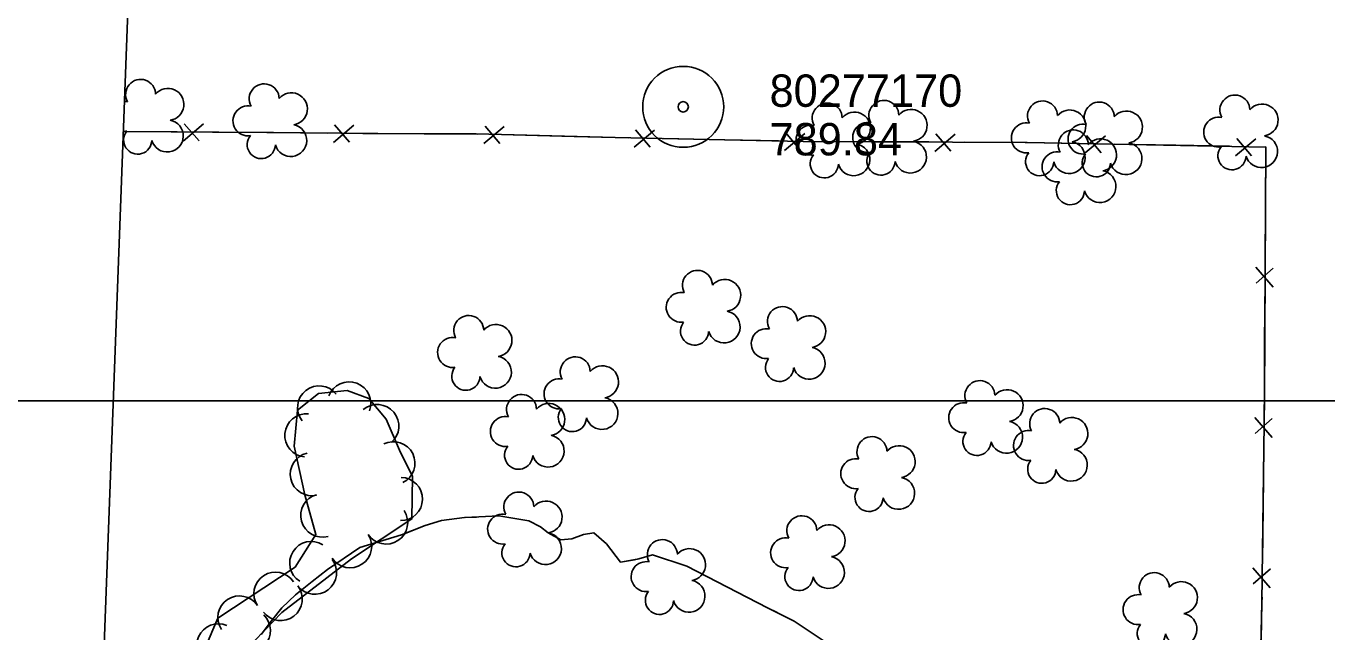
# Model space of a CAD drawing. Extents: x 591954 to 597000, y 198576 to 213500.
# Drawn here: x 593678.3 to 593919.4, y 211957.1 to 212069.4 of the extents above; entities that cross this region are included whole.
import ezdxf

# ---------------------------------------------------------------- set-up
doc = ezdxf.new("R2010")
doc.units = 0
for name, color, linetype in [('Level 10', 7, 'Continuous'), ('Level 15', 7, 'Continuous'), ('Level 18', 7, 'Continuous'), ('Level 19', 7, 'Continuous'), ('Level 4', 7, 'Continuous'), ('Level 6', 7, 'Continuous')]:
    doc.layers.add(name, color=color, linetype=linetype)

msp = doc.modelspace()

# ---------------------------------------------------------------- linework, layer by layer
at = {"layer": 'Level 10'}
msp.add_line((593000, 212000), (595000, 212000), dxfattribs=at)
msp.add_line((593000, 212000), (595000, 212000), dxfattribs=at)
at = {"layer": 'Level 15'}
for p, q in [((593707.43, 212048.1), (593711.17, 212051.32)), ((593707.63, 212051.34), (593710.4, 212048.15)), ((593735.29, 212047.87), (593739.04, 212051.07)), ((593735.49, 212051.11), (593738.25, 212047.91)), ((593763.12, 212047.67), (593766.92, 212050.81)), ((593763.37, 212050.9), (593766.09, 212047.66)), ((593790.98, 212046.98), (593794.76, 212050.14)), ((593791.22, 212050.22), (593793.95, 212046.99)), ((593818.83, 212046.39), (593822.61, 212049.55)), ((593819.07, 212049.63), (593821.8, 212046.4)), ((593846.72, 212046.21), (593850.45, 212049.43)), ((593846.9, 212049.45), (593849.69, 212046.27)), ((593874.55, 212045.93), (593878.33, 212049.1)), ((593874.78, 212049.16), (593877.52, 212045.94)), ((593902.41, 212045.39), (593906.19, 212048.56)), ((593902.64, 212048.63), (593905.37, 212045.4)), ((593906.17, 212024.76), (593909.39, 212021.03)), ((593909.41, 212024.57), (593906.22, 212021.8)), ((593906, 211996.91), (593909.19, 211993.16)), ((593909.24, 211996.7), (593906.03, 211993.95)), ((593905.65, 211969.05), (593908.85, 211965.3)), ((593908.89, 211968.85), (593905.69, 211966.09))]:
    msp.add_line(p, q, dxfattribs=at)
for points in [[(593696.33, 212049.92), (593722.94, 212049.73), (593743.51, 212049.52), (593761.72, 212049.44), (593787.45, 212048.8), (593822.3, 212048.06), (593863.81, 212047.87), (593908.03, 212047.02), (593907.78, 212000.6), (593907.31, 211962.61), (593906.09, 211908.2), (593906.06, 211854.35), (593906.08, 211804.73), (593906.2, 211772.74), (593905.77, 211749.93), (593836.51, 211751.46), (593804.93, 211753), (593770.43, 211752.81), (593758.51, 211750.31), (593757.17, 211772.15)], [(593696.33, 212049.92), (593706.29, 212049.85)], [(593712.87, 212049.8), (593722.94, 212049.73), (593724.19, 212049.72)], [(593724.19, 212049.72), (593734.15, 212049.62)], [(593740.73, 212049.55), (593743.51, 212049.52), (593752.05, 212049.49)], [(593752.05, 212049.49), (593761.72, 212049.44), (593762, 212049.43)], [(593768.58, 212049.27), (593779.9, 212048.99)], [(593779.9, 212048.99), (593787.45, 212048.8), (593789.85, 212048.75)], [(593796.44, 212048.61), (593807.75, 212048.37)], [(593807.75, 212048.37), (593817.71, 212048.15)], [(593824.29, 212048.05), (593835.61, 212048)], [(593835.61, 212048), (593845.57, 212047.96)], [(593852.15, 212047.93), (593863.47, 212047.88)], [(593863.47, 212047.88), (593863.81, 212047.87), (593873.43, 212047.69)], [(593880.01, 212047.56), (593891.33, 212047.35)], [(593891.33, 212047.35), (593901.28, 212047.15)], [(593907.86, 212047.03), (593908.03, 212047.02), (593907.97, 212035.87)], [(593907.97, 212035.87), (593907.92, 212025.91)], [(593907.88, 212019.33), (593907.82, 212008.01)], [(593907.82, 212008.01), (593907.78, 212000.6), (593907.75, 211998.05)], [(593907.67, 211991.47), (593907.53, 211980.15)], [(593907.53, 211980.15), (593907.41, 211970.19)], [(593907.33, 211963.61), (593907.31, 211962.61), (593907.08, 211952.3)]]:
    msp.add_lwpolyline(points, dxfattribs=at)
at = {"layer": 'Level 18'}
msp.add_lwpolyline([(593719.02, 211953.8), (593725.69, 211960.77), (593738.62, 211970.7), (593749.8, 211978.09), (593749.93, 211985.97), (593747.5, 211990.82), (593745.03, 211996.58), (593741.8, 212000.4), (593737.83, 212001.88), (593732.5, 212001.31), (593728.59, 211998.27), (593727.96, 211991.55), (593729.99, 211982.56), (593732.01, 211975.21), (593728.2, 211969.16), (593713.84, 211959.68), (593711.49, 211954.23)], dxfattribs=at)
for centre, radius, start, end in [((593699.54, 212056.78), 2.78, 1.3946, 209.1675), ((593722.43, 212055.95), 2.78, 1.3946, 209.1675), ((593704.58, 212054.92), 2.97, 278.4237, 139.6575), ((593727.47, 212054.1), 2.97, 278.4237, 139.6575), ((593902.3, 212053.88), 2.78, 1.3946, 209.1675), ((593696.54, 212052.7), 2.78, 78.0716, 90.0804), ((593719.43, 212051.88), 2.78, 78.0716, 279.0826), ((593826.76, 212052.39), 2.78, 1.3946, 209.1675), ((593837.26, 212052.88), 2.78, 1.3946, 209.1675), ((593842.3, 212051.03), 2.97, 278.4237, 139.6575), ((593866.66, 212052.78), 2.78, 1.3946, 209.1675), ((593871.7, 212050.92), 2.97, 278.4237, 139.6575), ((593877.17, 212052.58), 2.78, 1.3946, 209.1675), ((593907.34, 212052.02), 2.97, 278.4237, 139.6575), ((593704.47, 212049.07), 2.97, 196.0745, 79.0477), ((593831.8, 212050.53), 2.97, 278.4237, 139.6575), ((593834.26, 212048.81), 2.78, 78.0716, 279.0826), ((593863.66, 212048.71), 2.78, 78.0716, 279.0826), ((593882.21, 212050.72), 2.97, 278.4237, 139.6575), ((593899.3, 212049.8), 2.78, 78.0716, 279.0826), ((593696.54, 212052.7), 2.78, 265.6477, 279.0826), ((593699, 212048.31), 2.61, 140.7797, 358.7123), ((593721.89, 212047.48), 2.61, 140.7797, 358.7123), ((593727.36, 212048.24), 2.97, 196.0745, 79.0477), ((593823.76, 212048.31), 2.78, 78.0716, 279.0826), ((593872.36, 212047.42), 2.78, 1.3946, 209.1675), ((593874.17, 212048.5), 2.78, 78.0716, 279.0826), ((593907.23, 212046.17), 2.97, 196.0745, 79.0477), ((593831.69, 212044.67), 2.97, 196.0745, 79.0477), ((593842.19, 212045.17), 2.97, 196.0745, 79.0477), ((593871.59, 212045.07), 2.97, 196.0745, 79.0477), ((593877.4, 212045.56), 2.97, 278.4237, 139.6575), ((593882.1, 212044.87), 2.97, 196.0745, 79.0477), ((593901.76, 212045.4), 2.61, 140.7797, 358.7123), ((593826.22, 212043.91), 2.61, 140.7797, 358.7123), ((593836.72, 212044.41), 2.61, 140.7797, 358.7123), ((593866.12, 212044.31), 2.61, 140.7797, 358.7123), ((593869.36, 212043.34), 2.78, 78.0716, 279.0826), ((593876.63, 212044.1), 2.61, 140.7797, 358.7123), ((593877.29, 212039.71), 2.97, 196.0745, 79.0477), ((593871.82, 212038.94), 2.61, 140.7797, 358.7123), ((593802.71, 212021.38), 2.78, 1.3946, 209.1675), ((593807.76, 212019.52), 2.97, 278.4237, 139.6575), ((593799.71, 212017.31), 2.78, 78.0716, 279.0826), ((593760.34, 212013.01), 2.78, 1.3946, 209.1675), ((593807.65, 212013.67), 2.97, 196.0745, 79.0477), ((593818.47, 212014.66), 2.78, 1.3946, 209.1675), ((593823.51, 212012.8), 2.97, 278.4237, 139.6575), ((593765.38, 212011.16), 2.97, 278.4237, 139.6575), ((593802.18, 212012.91), 2.61, 140.7797, 358.7123), ((593815.47, 212010.58), 2.78, 78.0716, 279.0826), ((593757.34, 212008.94), 2.78, 78.0716, 279.0826), ((593765.27, 212005.3), 2.97, 196.0745, 79.0477), ((593780.07, 212005.36), 2.78, 1.3946, 209.1675), ((593823.4, 212006.95), 2.97, 196.0745, 79.0477), ((593759.8, 212004.54), 2.61, 140.7797, 358.7123), ((593785.12, 212003.5), 2.97, 278.4237, 139.6575), ((593817.93, 212006.18), 2.61, 140.7797, 358.7123), ((593777.07, 212001.28), 2.78, 78.0716, 279.0826), ((593855.05, 212000.94), 2.78, 1.3946, 209.1675), ((593770.12, 211998.38), 2.78, 1.3946, 209.1675), ((593860.09, 211999.08), 2.97, 278.4237, 139.6575), ((593775.16, 211996.52), 2.97, 278.4237, 139.6575), ((593779.54, 211996.88), 2.61, 140.7797, 358.7123), ((593785.01, 211997.65), 2.97, 196.0745, 79.0477), ((593852.05, 211996.86), 2.78, 78.0716, 279.0826), ((593867.06, 211995.78), 2.78, 1.3946, 209.1675), ((593767.12, 211994.3), 2.78, 78.0716, 279.0826), ((593859.98, 211993.23), 2.97, 196.0745, 79.0477), ((593872.1, 211993.92), 2.97, 278.4237, 139.6575), ((593775.05, 211990.67), 2.97, 196.0745, 79.0477), ((593854.51, 211992.46), 2.61, 140.7797, 358.7123), ((593864.06, 211991.7), 2.78, 78.0716, 279.0826), ((593769.58, 211989.9), 2.61, 140.7797, 358.7123), ((593835.05, 211990.56), 2.78, 1.3946, 209.1675), ((593840.09, 211988.7), 2.97, 278.4237, 139.6575), ((593832.05, 211986.48), 2.78, 78.0716, 279.0826), ((593866.52, 211987.3), 2.61, 140.7797, 358.7123), ((593871.99, 211988.07), 2.97, 196.0745, 79.0477), ((593839.98, 211982.84), 2.97, 196.0745, 79.0477), ((593769.62, 211980.3), 2.78, 1.3946, 209.1675), ((593834.51, 211982.08), 2.61, 140.7797, 358.7123), ((593745.02, 211977.44), 4, 213.4593, 33.444), ((593774.66, 211978.44), 2.97, 278.4237, 139.6575), ((593766.62, 211976.22), 2.78, 78.0716, 279.0826), ((593822.06, 211975.9), 2.78, 1.3946, 209.1675), ((593827.1, 211974.04), 2.97, 278.4237, 139.6575), ((593738.35, 211973.03), 4, 213.4593, 33.444), ((593774.55, 211972.59), 2.97, 196.0745, 79.0477), ((593796.21, 211971.48), 2.78, 1.3946, 209.1675), ((593819.06, 211971.82), 2.78, 78.0716, 279.0826), ((593769.08, 211971.82), 2.61, 140.7797, 358.7123), ((593801.25, 211969.62), 2.97, 278.4237, 139.6575), ((593731.84, 211968.13), 4, 217.534, 37.5187), ((593793.21, 211967.4), 2.78, 78.0716, 279.0826), ((593826.99, 211968.18), 2.97, 196.0745, 79.0477), ((593821.52, 211967.42), 2.61, 140.7797, 358.7123), ((593887.36, 211965.36), 2.78, 1.3946, 209.1675), ((593725.5, 211963.26), 4, 217.534, 37.5187), ((593795.67, 211963), 2.61, 140.7797, 358.7123), ((593801.14, 211963.77), 2.97, 196.0745, 79.0477), ((593892.4, 211963.5), 2.97, 278.4237, 139.6575), ((593884.36, 211961.28), 2.78, 78.0716, 279.0826), ((593719.59, 211957.42), 4, 226.2598, 46.2444), ((593892.29, 211957.64), 2.97, 196.0745, 79.0477), ((593886.82, 211956.88), 2.61, 140.7797, 358.7123)]:
    msp.add_arc(centre, radius, start, end, dxfattribs=at)
for centre, major_axis, ratio, start_param, end_param in [((593732.62, 211998.75), (-2.32, 3.26), 0.999992, 4.754311, 7.895637), ((593738.18, 211999.51), (0.96, -3.88), 0.999984, 0.969319, 4.110644), ((593743.38, 211995.29), (0.9, -3.9), 0.99999, 0.474382, 3.615707), ((593730.25, 211993.57), (-1.45, 3.73), 0.999995, 5.81925, 8.960575), ((593746.37, 211988.41), (-1.18, -3.82), 0.999986, 0.762236, 3.903562), ((593731.27, 211986.38), (0.28, 3.99), 0.999993, 0.292446, 3.433771), ((593747.77, 211981.78), (3.8, -1.25), 0.999944, 5.013338, 8.154663), ((593733.21, 211978.72), (1.38, 3.76), 0.99999, 0.619771, 3.761096), ((593731.16, 211969.92), (3.87, 1), 0.999998, 0.754747, 3.896072), ((593724.53, 211964.23), (2.46, -3.16), 0.999998, 1.493167, 4.634493), ((593717.86, 211959.82), (2.46, -3.16), 0.999998, 1.493167, 4.634493), ((593713.95, 211954.66), (-1.13, 3.84), 0.999997, 5.590092, 8.731417)]:
    msp.add_ellipse(centre, major_axis=major_axis, ratio=ratio, start_param=start_param, end_param=end_param, dxfattribs=at)
at = {"layer": 'Level 19'}
for points in [[(593721.9, 211956.66), (593723.79, 211959.18), (593725.71, 211961.6), (593728.22, 211964.05), (593731.3, 211966.49), (593734.15, 211968.71), (593740.16, 211972.79), (593747.89, 211975.12), (593752.25, 211976.88), (593755.32, 211977.78), (593759.55, 211978.33), (593762.2, 211978.46), (593765.92, 211978.67), (593771.49, 211977.74), (593773.62, 211976.6), (593775.03, 211975.51), (593777.41, 211974.22), (593779.45, 211974.43), (593781.59, 211975.23), (593783.51, 211975.49), (593785.85, 211973.48), (593788.48, 211970.05), (593791.84, 211970.69), (593794.41, 211971.43), (593800.73, 211969.34), (593815.7, 211961.61), (593820.63, 211959.15), (593829.72, 211953.08)], [(593753.85, 211977.35), (593755.32, 211977.78), (593755.79, 211977.84)], [(593759.75, 211978.34), (593761.75, 211978.44)], [(593765.74, 211978.66), (593765.92, 211978.67), (593771.49, 211977.74), (593773.62, 211976.6), (593775.03, 211975.51), (593777.41, 211974.22), (593779.45, 211974.43), (593781.59, 211975.23), (593783.51, 211975.49), (593785.85, 211973.48), (593788.48, 211970.05), (593791.03, 211970.53)], [(593748.23, 211975.26), (593750.09, 211976.01)], [(593721.9, 211956.66), (593723.79, 211959.18), (593725.71, 211961.6), (593728.22, 211964.05), (593731.3, 211966.49), (593734.15, 211968.71), (593740.16, 211972.79), (593744.42, 211974.07)], [(593791.03, 211970.53), (593791.84, 211970.69), (593794.41, 211971.43), (593800.73, 211969.34), (593815.7, 211961.61), (593817.48, 211960.72)], [(593821.03, 211958.88), (593822.7, 211957.77)]]:
    msp.add_lwpolyline(points, dxfattribs=at)
at = {"layer": 'Level 4'}
msp.add_lwpolyline([(593681.36, 211648.66), (593703.52, 212242.64)], dxfattribs=at)
at = {"layer": 'Level 6'}
for radius in [7.5, 7.5, 0.96, 0.96]:
    msp.add_circle((593800.08, 212054.47), radius, dxfattribs=at)

# ---------------------------------------------------------------- texts
for s, p in [('80277170', (593816.08, 212054.47)), ('80277170', (593816.08, 212054.47)), ('789.84', (593816.08, 212045.47)), ('789.84', (593816.08, 212045.47))]:
    msp.add_text(s, height=6, dxfattribs=at).set_placement(p)

doc.saveas('drawing.dxf')
